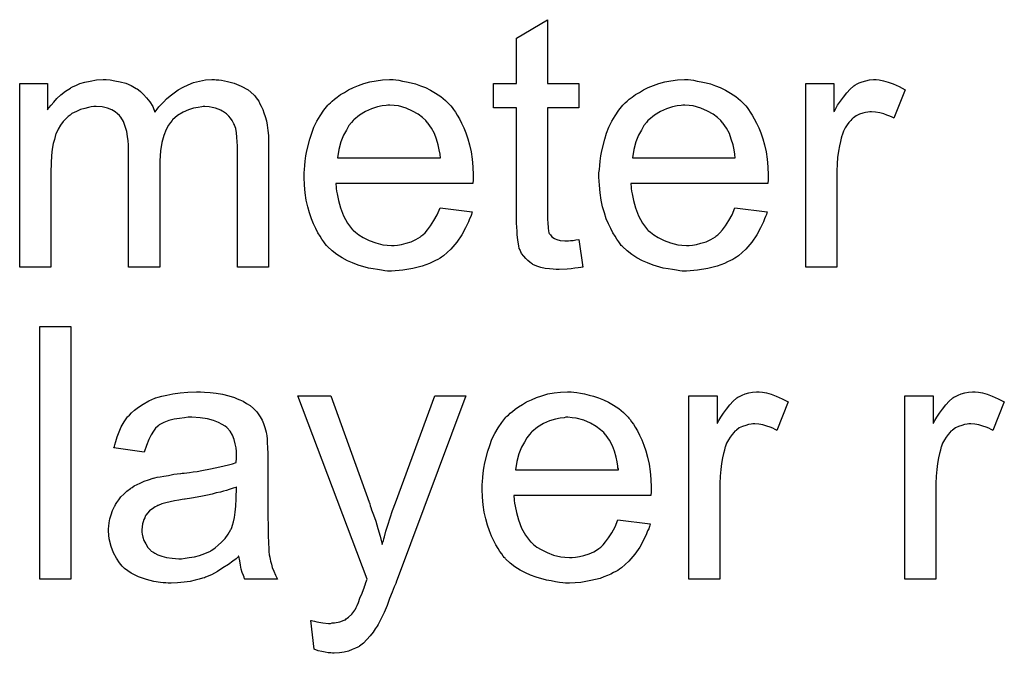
# Model space of a CAD drawing. Extents: x -1.5 to 9, y -3 to 5.
# Tile 301 of 368: x 5.361 to 5.673, y 1.05 to 1.25. Entities that reach past the tile are written whole.
import ezdxf

# ---------------------------------------------------------------- set-up
doc = ezdxf.new("R2010")
doc.units = 0
doc.layers.add('qfn16-30-34-a_mechanical_19', color=1, linetype='CONTINUOUS')

msp = doc.modelspace()

# ---------------------------------------------------------------- linework, layer by layer
at = {"layer": 'qfn16-30-34-a_mechanical_19', "color": 1}
for points in [[(5.527984, 1.229981), (5.537935, 1.229981), (5.537935, 1.222345), (5.527984, 1.222345), (5.527984, 1.188213), (5.527984, 1.187982), (5.527984, 1.187519), (5.527984, 1.186825), (5.5281, 1.186015), (5.528216, 1.184164), (5.528332, 1.183354), (5.528447, 1.182775), (5.528563, 1.182544), (5.52891, 1.182081), (5.529373, 1.181503), (5.530183, 1.180924), (5.530414, 1.180808), (5.530993, 1.180577), (5.532034, 1.180345), (5.533538, 1.18023), (5.534695, 1.18023), (5.535274, 1.180345), (5.536083, 1.180345), (5.537009, 1.180461), (5.537935, 1.180577), (5.539207, 1.171899), (5.538976, 1.171899), (5.538513, 1.171784), (5.537703, 1.171668), (5.536662, 1.171552), (5.535505, 1.171321), (5.534232, 1.171205), (5.531687, 1.17109), (5.530761, 1.17109), (5.529836, 1.171205), (5.528679, 1.171321), (5.52729, 1.171437), (5.525902, 1.171784), (5.524629, 1.172131), (5.523356, 1.172709), (5.523241, 1.172825), (5.522894, 1.173056), (5.522431, 1.173403), (5.521737, 1.173982), (5.521158, 1.174561), (5.520464, 1.17537), (5.51977, 1.17618), (5.519307, 1.177222), (5.519307, 1.177337), (5.519075, 1.1778), (5.51896, 1.17861), (5.518728, 1.179767), (5.518497, 1.181271), (5.518381, 1.182197), (5.518381, 1.183238), (5.518266, 1.184511), (5.51815, 1.185783), (5.51815, 1.187172), (5.51815, 1.188792), (5.51815, 1.222345), (5.510861, 1.222345), (5.510861, 1.229981), (5.51815, 1.229981), (5.51815, 1.244328), (5.527984, 1.250228), (5.527984, 1.229981)], [(5.42316, 1.231138), (5.42397, 1.231138), (5.42478, 1.231022), (5.426747, 1.230675), (5.428829, 1.230097), (5.431028, 1.229171), (5.433226, 1.228014), (5.435077, 1.226394), (5.435309, 1.226163), (5.435771, 1.225468), (5.436581, 1.224427), (5.436928, 1.223617), (5.437391, 1.222807), (5.437854, 1.221766), (5.438201, 1.220725), (5.438664, 1.219568), (5.439011, 1.218179), (5.439243, 1.216791), (5.439474, 1.215171), (5.439705, 1.213551), (5.439705, 1.2117), (5.439705, 1.171899), (5.429871, 1.171899), (5.429871, 1.208345), (5.429871, 1.208461), (5.429871, 1.208576), (5.429871, 1.209271), (5.429871, 1.210312), (5.429755, 1.211584), (5.429639, 1.212973), (5.429524, 1.214361), (5.429292, 1.21575), (5.428945, 1.216791), (5.428945, 1.216907), (5.428714, 1.217254), (5.428482, 1.217717), (5.428135, 1.218295), (5.427672, 1.218989), (5.427094, 1.219684), (5.4264, 1.220378), (5.425474, 1.221072), (5.425359, 1.221188), (5.425011, 1.221303), (5.424549, 1.221535), (5.423739, 1.221882), (5.422929, 1.222229), (5.421887, 1.22246), (5.420846, 1.222576), (5.419574, 1.222692), (5.418995, 1.222692), (5.418532, 1.222576), (5.417375, 1.22246), (5.415987, 1.222229), (5.414367, 1.22165), (5.412632, 1.220956), (5.410896, 1.219915), (5.409276, 1.218526), (5.40916, 1.218295), (5.408698, 1.217717), (5.408003, 1.216791), (5.407309, 1.215403), (5.406499, 1.213551), (5.405921, 1.211353), (5.405458, 1.208692), (5.405227, 1.205568), (5.405227, 1.171899), (5.395392, 1.171899), (5.395392, 1.209502), (5.395392, 1.209618), (5.395392, 1.209849), (5.395392, 1.21008), (5.395392, 1.210543), (5.395276, 1.211816), (5.395045, 1.213204), (5.394814, 1.214824), (5.394351, 1.216444), (5.393772, 1.217948), (5.392962, 1.219336), (5.392847, 1.219452), (5.3925, 1.219915), (5.391921, 1.220378), (5.391111, 1.221072), (5.39007, 1.22165), (5.388682, 1.222229), (5.387062, 1.222576), (5.385095, 1.222692), (5.384401, 1.222692), (5.383591, 1.222576), (5.382665, 1.22246), (5.381508, 1.222113), (5.38012, 1.221766), (5.378847, 1.221188), (5.377459, 1.220493), (5.377343, 1.220378), (5.37688, 1.220031), (5.376302, 1.219568), (5.375492, 1.218874), (5.374682, 1.217948), (5.373872, 1.216791), (5.373062, 1.215518), (5.372368, 1.214014), (5.372252, 1.213783), (5.372136, 1.213204), (5.371905, 1.212279), (5.371558, 1.211006), (5.371211, 1.209271), (5.37098, 1.207188), (5.370864, 1.204758), (5.370748, 1.201981), (5.370748, 1.171899), (5.360914, 1.171899), (5.360914, 1.229981), (5.369707, 1.229981), (5.369707, 1.22165), (5.369823, 1.221882), (5.37017, 1.222345), (5.370864, 1.223155), (5.371674, 1.22408), (5.372715, 1.225237), (5.373988, 1.226394), (5.375376, 1.227551), (5.376996, 1.228592), (5.377227, 1.228708), (5.377806, 1.229055), (5.378731, 1.229402), (5.380004, 1.229981), (5.381508, 1.230444), (5.383244, 1.230791), (5.385211, 1.231138), (5.387293, 1.231254), (5.388334, 1.231254), (5.389607, 1.231138), (5.390996, 1.230906), (5.392731, 1.230559), (5.394467, 1.230097), (5.396202, 1.229402), (5.397822, 1.228477), (5.398053, 1.228361), (5.398516, 1.228014), (5.39921, 1.227435), (5.400136, 1.22651), (5.401061, 1.225468), (5.402103, 1.224196), (5.403028, 1.222692), (5.403723, 1.220956), (5.403838, 1.221072), (5.40407, 1.221419), (5.404417, 1.221882), (5.404995, 1.222576), (5.40569, 1.223386), (5.406499, 1.224196), (5.407425, 1.225121), (5.408582, 1.226163), (5.409855, 1.227088), (5.411127, 1.228014), (5.412632, 1.228824), (5.414251, 1.229634), (5.415987, 1.230328), (5.417838, 1.230791), (5.419689, 1.231138), (5.421772, 1.231254), (5.422582, 1.231254), (5.42316, 1.231138)], [(5.479969, 1.231138), (5.480895, 1.231022), (5.482051, 1.230791), (5.483324, 1.230559), (5.484828, 1.230212), (5.486217, 1.229865), (5.487837, 1.229287), (5.489341, 1.228708), (5.49096, 1.227898), (5.49258, 1.226973), (5.4942, 1.225931), (5.495704, 1.224659), (5.497092, 1.22327), (5.497208, 1.223155), (5.49744, 1.222923), (5.497787, 1.22246), (5.498249, 1.221766), (5.498828, 1.220956), (5.499407, 1.220031), (5.500101, 1.218874), (5.500795, 1.217485), (5.501489, 1.215981), (5.502183, 1.214361), (5.502762, 1.21251), (5.50334, 1.210543), (5.503803, 1.208345), (5.50415, 1.206031), (5.504382, 1.203601), (5.504497, 1.20094), (5.504497, 1.200824), (5.504497, 1.200362), (5.504497, 1.199552), (5.504382, 1.198395), (5.460994, 1.198395), (5.460994, 1.198279), (5.460994, 1.197932), (5.46111, 1.197469), (5.46111, 1.196775), (5.461225, 1.195965), (5.461457, 1.195039), (5.461804, 1.192957), (5.462498, 1.190643), (5.463424, 1.188097), (5.464697, 1.185783), (5.466316, 1.183701), (5.466432, 1.183701), (5.466548, 1.183469), (5.467242, 1.182891), (5.468283, 1.182081), (5.469672, 1.181271), (5.471523, 1.180345), (5.473605, 1.179536), (5.475919, 1.178957), (5.477192, 1.178841), (5.478581, 1.178726), (5.479506, 1.178726), (5.480547, 1.178841), (5.48182, 1.179073), (5.483208, 1.17942), (5.484828, 1.179883), (5.486332, 1.180577), (5.487837, 1.181503), (5.487952, 1.181618), (5.488531, 1.182081), (5.489225, 1.182775), (5.490035, 1.183701), (5.49096, 1.184974), (5.492002, 1.186593), (5.493043, 1.188445), (5.493969, 1.190643), (5.50415, 1.18937), (5.50415, 1.189254), (5.504034, 1.189023), (5.503919, 1.18856), (5.503687, 1.187866), (5.50334, 1.187172), (5.502993, 1.186246), (5.502068, 1.184279), (5.500911, 1.182081), (5.499291, 1.179767), (5.49744, 1.177569), (5.495126, 1.175486), (5.49501, 1.175486), (5.494779, 1.175255), (5.494431, 1.175023), (5.493969, 1.174676), (5.493274, 1.174329), (5.49258, 1.173982), (5.491655, 1.173519), (5.490613, 1.173056), (5.489456, 1.172594), (5.488299, 1.172131), (5.485407, 1.171437), (5.482167, 1.170858), (5.478581, 1.170627), (5.477308, 1.170627), (5.476498, 1.170742), (5.475457, 1.170858), (5.474184, 1.17109), (5.472796, 1.171321), (5.471291, 1.171552), (5.468052, 1.172478), (5.466316, 1.173172), (5.464697, 1.173866), (5.462961, 1.174792), (5.461341, 1.175833), (5.459837, 1.17699), (5.458333, 1.178379), (5.458217, 1.178494), (5.457986, 1.178726), (5.457639, 1.179188), (5.457176, 1.179883), (5.456597, 1.180693), (5.456019, 1.181618), (5.455325, 1.182775), (5.454631, 1.184048), (5.453936, 1.185552), (5.453242, 1.187172), (5.452664, 1.189023), (5.452085, 1.19099), (5.451622, 1.193072), (5.451275, 1.195387), (5.451044, 1.197816), (5.450928, 1.200362), (5.450928, 1.200477), (5.450928, 1.201056), (5.450928, 1.20175), (5.451044, 1.202791), (5.45116, 1.204064), (5.451275, 1.205452), (5.451507, 1.207072), (5.451854, 1.208692), (5.452779, 1.212394), (5.453358, 1.214246), (5.454052, 1.216213), (5.454978, 1.218064), (5.456019, 1.219799), (5.457176, 1.221535), (5.458449, 1.223155), (5.458564, 1.22327), (5.458796, 1.223502), (5.459259, 1.223849), (5.459837, 1.224427), (5.460531, 1.225006), (5.461457, 1.2257), (5.462498, 1.22651), (5.463771, 1.227204), (5.465044, 1.228014), (5.466548, 1.228708), (5.468167, 1.229402), (5.469903, 1.229981), (5.471754, 1.230559), (5.473721, 1.230906), (5.475804, 1.231138), (5.478002, 1.231254), (5.479159, 1.231254), (5.479969, 1.231138)], [(5.573339, 1.231138), (5.574264, 1.231022), (5.575421, 1.230791), (5.576694, 1.230559), (5.578198, 1.230212), (5.579587, 1.229865), (5.581206, 1.229287), (5.582711, 1.228708), (5.58433, 1.227898), (5.58595, 1.226973), (5.58757, 1.225931), (5.589074, 1.224659), (5.590462, 1.22327), (5.590578, 1.223155), (5.59081, 1.222923), (5.591157, 1.22246), (5.591619, 1.221766), (5.592198, 1.220956), (5.592776, 1.220031), (5.593471, 1.218874), (5.594165, 1.217485), (5.594859, 1.215981), (5.595553, 1.214361), (5.596132, 1.21251), (5.59671, 1.210543), (5.597173, 1.208345), (5.59752, 1.206031), (5.597752, 1.203601), (5.597867, 1.20094), (5.597867, 1.200824), (5.597867, 1.200362), (5.597867, 1.199552), (5.597752, 1.198395), (5.554364, 1.198395), (5.554364, 1.198279), (5.554364, 1.197932), (5.55448, 1.197469), (5.55448, 1.196775), (5.554595, 1.195965), (5.554827, 1.195039), (5.555174, 1.192957), (5.555868, 1.190643), (5.556794, 1.188097), (5.558066, 1.185783), (5.559686, 1.183701), (5.559802, 1.183701), (5.559918, 1.183469), (5.560612, 1.182891), (5.561653, 1.182081), (5.563042, 1.181271), (5.564893, 1.180345), (5.566975, 1.179536), (5.569289, 1.178957), (5.570562, 1.178841), (5.57195, 1.178726), (5.572876, 1.178726), (5.573917, 1.178841), (5.57519, 1.179073), (5.576578, 1.17942), (5.578198, 1.179883), (5.579702, 1.180577), (5.581206, 1.181503), (5.581322, 1.181618), (5.581901, 1.182081), (5.582595, 1.182775), (5.583405, 1.183701), (5.58433, 1.184974), (5.585372, 1.186593), (5.586413, 1.188445), (5.587338, 1.190643), (5.59752, 1.18937), (5.59752, 1.189254), (5.597404, 1.189023), (5.597289, 1.18856), (5.597057, 1.187866), (5.59671, 1.187172), (5.596363, 1.186246), (5.595438, 1.184279), (5.59428, 1.182081), (5.592661, 1.179767), (5.59081, 1.177569), (5.588495, 1.175486), (5.58838, 1.175486), (5.588148, 1.175255), (5.587801, 1.175023), (5.587338, 1.174676), (5.586644, 1.174329), (5.58595, 1.173982), (5.585025, 1.173519), (5.583983, 1.173056), (5.582826, 1.172594), (5.581669, 1.172131), (5.578777, 1.171437), (5.575537, 1.170858), (5.57195, 1.170627), (5.570678, 1.170627), (5.569868, 1.170742), (5.568827, 1.170858), (5.567554, 1.17109), (5.566165, 1.171321), (5.564661, 1.171552), (5.561422, 1.172478), (5.559686, 1.173172), (5.558066, 1.173866), (5.556331, 1.174792), (5.554711, 1.175833), (5.553207, 1.17699), (5.551703, 1.178379), (5.551587, 1.178494), (5.551356, 1.178726), (5.551009, 1.179188), (5.550546, 1.179883), (5.549967, 1.180693), (5.549389, 1.181618), (5.548695, 1.182775), (5.548001, 1.184048), (5.547306, 1.185552), (5.546612, 1.187172), (5.546034, 1.189023), (5.545455, 1.19099), (5.544992, 1.193072), (5.544645, 1.195387), (5.544414, 1.197816), (5.544298, 1.200362), (5.544298, 1.200477), (5.544298, 1.201056), (5.544298, 1.20175), (5.544414, 1.202791), (5.544529, 1.204064), (5.544645, 1.205452), (5.544877, 1.207072), (5.545224, 1.208692), (5.546149, 1.212394), (5.546728, 1.214246), (5.547422, 1.216213), (5.548348, 1.218064), (5.549389, 1.219799), (5.550546, 1.221535), (5.551819, 1.223155), (5.551934, 1.22327), (5.552166, 1.223502), (5.552628, 1.223849), (5.553207, 1.224427), (5.553901, 1.225006), (5.554827, 1.2257), (5.555868, 1.22651), (5.557141, 1.227204), (5.558413, 1.228014), (5.559918, 1.228708), (5.561537, 1.229402), (5.563273, 1.229981), (5.565124, 1.230559), (5.567091, 1.230906), (5.569174, 1.231138), (5.571372, 1.231254), (5.572529, 1.231254), (5.573339, 1.231138)], [(5.63304, 1.231138), (5.634313, 1.230906), (5.635817, 1.230444), (5.637437, 1.229865), (5.639288, 1.229055), (5.641255, 1.228014), (5.637668, 1.218989), (5.637552, 1.219105), (5.63709, 1.219336), (5.636395, 1.219684), (5.63547, 1.220031), (5.634428, 1.220378), (5.633156, 1.220725), (5.631883, 1.220956), (5.63061, 1.221072), (5.630032, 1.221072), (5.629453, 1.220956), (5.628643, 1.220841), (5.627833, 1.220609), (5.626792, 1.220262), (5.625751, 1.219799), (5.624825, 1.219105), (5.62471, 1.218989), (5.624363, 1.218758), (5.624015, 1.218295), (5.623437, 1.217717), (5.622858, 1.216907), (5.62228, 1.215981), (5.621701, 1.21494), (5.621239, 1.213667), (5.621123, 1.213436), (5.621007, 1.212742), (5.620776, 1.2117), (5.620429, 1.210312), (5.620082, 1.208576), (5.61985, 1.206609), (5.619734, 1.204527), (5.619619, 1.202213), (5.619619, 1.171899), (5.609784, 1.171899), (5.609784, 1.229981), (5.618693, 1.229981), (5.618693, 1.221188), (5.618809, 1.221303), (5.619272, 1.222113), (5.61985, 1.223155), (5.620776, 1.224427), (5.621701, 1.2257), (5.622743, 1.227088), (5.623784, 1.228245), (5.624825, 1.229171), (5.624941, 1.229287), (5.625288, 1.229518), (5.625982, 1.229865), (5.626676, 1.230212), (5.627602, 1.230559), (5.628759, 1.230906), (5.629916, 1.231138), (5.631189, 1.231254), (5.631999, 1.231254), (5.63304, 1.231138)], [(5.478118, 1.223155), (5.477423, 1.223155), (5.476961, 1.223039), (5.475688, 1.222923), (5.474184, 1.222576), (5.472333, 1.221997), (5.470366, 1.221188), (5.468515, 1.220031), (5.466663, 1.218526), (5.466432, 1.218295), (5.465969, 1.217717), (5.465159, 1.216675), (5.464349, 1.215287), (5.463424, 1.213667), (5.462614, 1.211584), (5.46192, 1.209155), (5.461573, 1.206494), (5.494084, 1.206494), (5.494084, 1.206609), (5.494084, 1.206841), (5.493969, 1.207188), (5.493969, 1.207651), (5.493737, 1.209039), (5.49339, 1.210543), (5.492812, 1.212394), (5.492233, 1.21413), (5.491307, 1.215865), (5.490266, 1.21737), (5.490266, 1.217485), (5.490035, 1.217601), (5.489456, 1.218295), (5.488415, 1.219221), (5.487027, 1.220262), (5.485291, 1.221303), (5.483208, 1.222229), (5.480779, 1.222923), (5.479506, 1.223039), (5.478118, 1.223155)], [(5.571488, 1.223155), (5.570793, 1.223155), (5.570331, 1.223039), (5.569058, 1.222923), (5.567554, 1.222576), (5.565703, 1.221997), (5.563736, 1.221188), (5.561885, 1.220031), (5.560033, 1.218526), (5.559802, 1.218295), (5.559339, 1.217717), (5.558529, 1.216675), (5.557719, 1.215287), (5.556794, 1.213667), (5.555984, 1.211584), (5.55529, 1.209155), (5.554943, 1.206494), (5.587454, 1.206494), (5.587454, 1.206609), (5.587454, 1.206841), (5.587338, 1.207188), (5.587338, 1.207651), (5.587107, 1.209039), (5.58676, 1.210543), (5.586181, 1.212394), (5.585603, 1.21413), (5.584677, 1.215865), (5.583636, 1.21737), (5.583636, 1.217485), (5.583405, 1.217601), (5.582826, 1.218295), (5.581785, 1.219221), (5.580396, 1.220262), (5.578661, 1.221303), (5.576578, 1.222229), (5.574149, 1.222923), (5.572876, 1.223039), (5.571488, 1.223155)], [(5.377112, 1.073045), (5.367277, 1.073045), (5.367277, 1.15311), (5.377112, 1.15311), (5.377112, 1.073045)], [(5.419458, 1.132284), (5.421193, 1.132168), (5.42316, 1.131937), (5.425127, 1.13159), (5.427094, 1.131127), (5.428945, 1.130548), (5.429177, 1.130432), (5.429755, 1.130201), (5.430565, 1.129854), (5.431606, 1.129391), (5.432763, 1.128697), (5.43392, 1.128003), (5.434962, 1.127077), (5.435887, 1.126152), (5.436003, 1.126036), (5.436234, 1.125689), (5.436581, 1.12511), (5.437044, 1.124416), (5.437623, 1.123375), (5.438086, 1.122333), (5.438548, 1.121061), (5.438895, 1.119557), (5.438895, 1.119441), (5.439011, 1.119094), (5.439127, 1.1184), (5.439243, 1.117474), (5.439243, 1.116201), (5.439358, 1.114697), (5.439474, 1.11273), (5.439474, 1.110532), (5.439474, 1.097342), (5.439474, 1.097227), (5.439474, 1.096764), (5.439474, 1.09607), (5.439474, 1.095144), (5.439474, 1.094103), (5.439474, 1.09283), (5.43959, 1.090053), (5.43959, 1.087161), (5.439705, 1.084268), (5.439821, 1.082995), (5.439821, 1.081839), (5.439937, 1.080797), (5.440052, 1.079987), (5.440052, 1.079872), (5.440168, 1.079409), (5.440284, 1.078715), (5.440631, 1.077789), (5.440862, 1.076748), (5.441325, 1.075591), (5.441904, 1.074318), (5.442482, 1.073045), (5.432185, 1.073045), (5.432069, 1.073161), (5.431953, 1.073624), (5.431722, 1.074202), (5.431375, 1.075128), (5.431028, 1.076169), (5.430796, 1.077442), (5.430565, 1.07883), (5.430334, 1.080334), (5.430218, 1.080334), (5.430102, 1.080103), (5.429408, 1.079524), (5.428367, 1.078715), (5.426978, 1.077673), (5.425243, 1.076632), (5.423507, 1.075475), (5.421656, 1.074434), (5.419689, 1.073624), (5.419458, 1.073508), (5.418764, 1.073392), (5.417722, 1.073045), (5.41645, 1.072698), (5.41483, 1.072351), (5.412979, 1.07212), (5.410896, 1.071888), (5.408813, 1.071773), (5.407888, 1.071773), (5.407194, 1.071888), (5.406384, 1.071888), (5.405458, 1.072004), (5.403376, 1.072351), (5.401061, 1.07293), (5.398516, 1.073739), (5.396202, 1.074897), (5.394119, 1.076401), (5.393888, 1.076632), (5.39331, 1.07721), (5.3925, 1.078252), (5.391574, 1.07964), (5.390649, 1.081376), (5.389839, 1.083343), (5.38926, 1.085772), (5.389144, 1.086929), (5.389029, 1.088318), (5.389029, 1.088549), (5.389029, 1.089012), (5.389144, 1.089822), (5.38926, 1.090863), (5.389492, 1.092136), (5.389839, 1.093409), (5.390301, 1.094797), (5.39088, 1.09607), (5.390996, 1.096185), (5.391227, 1.096648), (5.39169, 1.097342), (5.392268, 1.098152), (5.392962, 1.099078), (5.393888, 1.100003), (5.394814, 1.100929), (5.395971, 1.101739), (5.396086, 1.101855), (5.396549, 1.102086), (5.397128, 1.102549), (5.398053, 1.103012), (5.399095, 1.103474), (5.400367, 1.104053), (5.40164, 1.104516), (5.403144, 1.104978), (5.40326, 1.104978), (5.403723, 1.105094), (5.404417, 1.105326), (5.405342, 1.105441), (5.406499, 1.105673), (5.408003, 1.105904), (5.409739, 1.106251), (5.411822, 1.106483), (5.411937, 1.106483), (5.4124, 1.106598), (5.412979, 1.106598), (5.413788, 1.106714), (5.414714, 1.10683), (5.415871, 1.107061), (5.417144, 1.107177), (5.418532, 1.107408), (5.421309, 1.107987), (5.424317, 1.108565), (5.426978, 1.109259), (5.428251, 1.109607), (5.429408, 1.109954), (5.429408, 1.110069), (5.429408, 1.110301), (5.429524, 1.110995), (5.429524, 1.111805), (5.429524, 1.112268), (5.429524, 1.112499), (5.429524, 1.112615), (5.429524, 1.11273), (5.429524, 1.113425), (5.429408, 1.114582), (5.429177, 1.115854), (5.428829, 1.117243), (5.428251, 1.118631), (5.427557, 1.119904), (5.426631, 1.120945), (5.426516, 1.121061), (5.425937, 1.121524), (5.425011, 1.121986), (5.423854, 1.122681), (5.422235, 1.123259), (5.420383, 1.123838), (5.418069, 1.124185), (5.415408, 1.1243), (5.414251, 1.1243), (5.413094, 1.124185), (5.411475, 1.123953), (5.409855, 1.123722), (5.408119, 1.123259), (5.406499, 1.122681), (5.405111, 1.121871), (5.404995, 1.121755), (5.404533, 1.121408), (5.403954, 1.120829), (5.40326, 1.119904), (5.402566, 1.118747), (5.401756, 1.117243), (5.401061, 1.115391), (5.400367, 1.113309), (5.390764, 1.114582), (5.390764, 1.114697), (5.39088, 1.114813), (5.39088, 1.11516), (5.390996, 1.115623), (5.391343, 1.116664), (5.391806, 1.118168), (5.392384, 1.119672), (5.393078, 1.121292), (5.394004, 1.122912), (5.395045, 1.124416), (5.395161, 1.124532), (5.395624, 1.124995), (5.396318, 1.125689), (5.397243, 1.126614), (5.398516, 1.12754), (5.40002, 1.128466), (5.401756, 1.129507), (5.403723, 1.130317), (5.403838, 1.130317), (5.403954, 1.130432), (5.404301, 1.130548), (5.404764, 1.130664), (5.405921, 1.131011), (5.407541, 1.131358), (5.409392, 1.131705), (5.411706, 1.132052), (5.414136, 1.132284), (5.416912, 1.132399), (5.418185, 1.132399), (5.419458, 1.132284)], [(5.536315, 1.132284), (5.53724, 1.132168), (5.538397, 1.131937), (5.53967, 1.131705), (5.541174, 1.131358), (5.542563, 1.131011), (5.544182, 1.130432), (5.545686, 1.129854), (5.547306, 1.129044), (5.548926, 1.128119), (5.550546, 1.127077), (5.55205, 1.125804), (5.553438, 1.124416), (5.553554, 1.1243), (5.553785, 1.124069), (5.554133, 1.123606), (5.554595, 1.122912), (5.555174, 1.122102), (5.555752, 1.121177), (5.556447, 1.12002), (5.557141, 1.118631), (5.557835, 1.117127), (5.558529, 1.115507), (5.559108, 1.113656), (5.559686, 1.111689), (5.560149, 1.109491), (5.560496, 1.107177), (5.560727, 1.104747), (5.560843, 1.102086), (5.560843, 1.10197), (5.560843, 1.101507), (5.560843, 1.100698), (5.560727, 1.099541), (5.51734, 1.099541), (5.51734, 1.099425), (5.51734, 1.099078), (5.517456, 1.098615), (5.517456, 1.097921), (5.517571, 1.097111), (5.517803, 1.096185), (5.51815, 1.094103), (5.518844, 1.091789), (5.51977, 1.089243), (5.521042, 1.086929), (5.522662, 1.084847), (5.522778, 1.084847), (5.522894, 1.084615), (5.523588, 1.084037), (5.524629, 1.083227), (5.526017, 1.082417), (5.527869, 1.081491), (5.529951, 1.080681), (5.532265, 1.080103), (5.533538, 1.079987), (5.534926, 1.079872), (5.535852, 1.079872), (5.536893, 1.079987), (5.538166, 1.080219), (5.539554, 1.080566), (5.541174, 1.081029), (5.542678, 1.081723), (5.544182, 1.082648), (5.544298, 1.082764), (5.544877, 1.083227), (5.545571, 1.083921), (5.546381, 1.084847), (5.547306, 1.086119), (5.548348, 1.087739), (5.549389, 1.08959), (5.550315, 1.091789), (5.560496, 1.090516), (5.560496, 1.0904), (5.56038, 1.090169), (5.560265, 1.089706), (5.560033, 1.089012), (5.559686, 1.088318), (5.559339, 1.087392), (5.558413, 1.085425), (5.557257, 1.083227), (5.555637, 1.080913), (5.553785, 1.078715), (5.551471, 1.076632), (5.551356, 1.076632), (5.551124, 1.076401), (5.550777, 1.076169), (5.550315, 1.075822), (5.54962, 1.075475), (5.548926, 1.075128), (5.548001, 1.074665), (5.546959, 1.074202), (5.545802, 1.073739), (5.544645, 1.073277), (5.541753, 1.072582), (5.538513, 1.072004), (5.534926, 1.071773), (5.533654, 1.071773), (5.532844, 1.071888), (5.531802, 1.072004), (5.53053, 1.072235), (5.529141, 1.072467), (5.527637, 1.072698), (5.524398, 1.073624), (5.522662, 1.074318), (5.521042, 1.075012), (5.519307, 1.075938), (5.517687, 1.076979), (5.516183, 1.078136), (5.514679, 1.079524), (5.514563, 1.07964), (5.514332, 1.079872), (5.513985, 1.080334), (5.513522, 1.081029), (5.512943, 1.081839), (5.512365, 1.082764), (5.511671, 1.083921), (5.510976, 1.085194), (5.510282, 1.086698), (5.509588, 1.088318), (5.50901, 1.090169), (5.508431, 1.092136), (5.507968, 1.094218), (5.507621, 1.096532), (5.50739, 1.098962), (5.507274, 1.101507), (5.507274, 1.101623), (5.507274, 1.102202), (5.507274, 1.102896), (5.50739, 1.103937), (5.507506, 1.10521), (5.507621, 1.106598), (5.507853, 1.108218), (5.5082, 1.109838), (5.509125, 1.11354), (5.509704, 1.115391), (5.510398, 1.117358), (5.511324, 1.11921), (5.512365, 1.120945), (5.513522, 1.122681), (5.514795, 1.1243), (5.51491, 1.124416), (5.515142, 1.124648), (5.515605, 1.124995), (5.516183, 1.125573), (5.516877, 1.126152), (5.517803, 1.126846), (5.518844, 1.127656), (5.520117, 1.12835), (5.52139, 1.12916), (5.522894, 1.129854), (5.524513, 1.130548), (5.526249, 1.131127), (5.5281, 1.131705), (5.530067, 1.132052), (5.53215, 1.132284), (5.534348, 1.132399), (5.535505, 1.132399), (5.536315, 1.132284)], [(5.596016, 1.132284), (5.597289, 1.132052), (5.598793, 1.13159), (5.600413, 1.131011), (5.602264, 1.130201), (5.604231, 1.12916), (5.600644, 1.120135), (5.600528, 1.120251), (5.600065, 1.120482), (5.599371, 1.120829), (5.598446, 1.121177), (5.597404, 1.121524), (5.596132, 1.121871), (5.594859, 1.122102), (5.593586, 1.122218), (5.593008, 1.122218), (5.592429, 1.122102), (5.591619, 1.121986), (5.59081, 1.121755), (5.589768, 1.121408), (5.588727, 1.120945), (5.587801, 1.120251), (5.587686, 1.120135), (5.587338, 1.119904), (5.586991, 1.119441), (5.586413, 1.118862), (5.585834, 1.118053), (5.585256, 1.117127), (5.584677, 1.116086), (5.584215, 1.114813), (5.584099, 1.114582), (5.583983, 1.113887), (5.583752, 1.112846), (5.583405, 1.111458), (5.583058, 1.109722), (5.582826, 1.107755), (5.582711, 1.105673), (5.582595, 1.103359), (5.582595, 1.073045), (5.57276, 1.073045), (5.57276, 1.131127), (5.581669, 1.131127), (5.581669, 1.122333), (5.581785, 1.122449), (5.582248, 1.123259), (5.582826, 1.1243), (5.583752, 1.125573), (5.584677, 1.126846), (5.585719, 1.128234), (5.58676, 1.129391), (5.587801, 1.130317), (5.587917, 1.130432), (5.588264, 1.130664), (5.588958, 1.131011), (5.589653, 1.131358), (5.590578, 1.131705), (5.591735, 1.132052), (5.592892, 1.132284), (5.594165, 1.132399), (5.594975, 1.132399), (5.596016, 1.132284)], [(5.664395, 1.132284), (5.665667, 1.132052), (5.667172, 1.13159), (5.668791, 1.131011), (5.670642, 1.130201), (5.672609, 1.12916), (5.669023, 1.120135), (5.668907, 1.120251), (5.668444, 1.120482), (5.66775, 1.12083), (5.666824, 1.121177), (5.665783, 1.121524), (5.66451, 1.121871), (5.663238, 1.122102), (5.661965, 1.122218), (5.661386, 1.122218), (5.660808, 1.122102), (5.659998, 1.121986), (5.659188, 1.121755), (5.658147, 1.121408), (5.657106, 1.120945), (5.65618, 1.120251), (5.656064, 1.120135), (5.655717, 1.119904), (5.65537, 1.119441), (5.654792, 1.118862), (5.654213, 1.118053), (5.653635, 1.117127), (5.653056, 1.116086), (5.652593, 1.114813), (5.652478, 1.114582), (5.652362, 1.113887), (5.652131, 1.112846), (5.651783, 1.111458), (5.651436, 1.109722), (5.651205, 1.107755), (5.651089, 1.105673), (5.650974, 1.103359), (5.650974, 1.073045), (5.641139, 1.073045), (5.641139, 1.131127), (5.650048, 1.131127), (5.650048, 1.122333), (5.650164, 1.122449), (5.650626, 1.123259), (5.651205, 1.1243), (5.652131, 1.125573), (5.653056, 1.126846), (5.654097, 1.128234), (5.655139, 1.129391), (5.65618, 1.130317), (5.656296, 1.130432), (5.656643, 1.130664), (5.657337, 1.131011), (5.658031, 1.131358), (5.658957, 1.131705), (5.660114, 1.132052), (5.661271, 1.132284), (5.662543, 1.132399), (5.663353, 1.132399), (5.664395, 1.132284)], [(5.480085, 1.07212), (5.480085, 1.072004), (5.479969, 1.071657), (5.479738, 1.071194), (5.479506, 1.070616), (5.479159, 1.069806), (5.478812, 1.06888), (5.478002, 1.066913), (5.477192, 1.064715), (5.476266, 1.062517), (5.475341, 1.06055), (5.474878, 1.05974), (5.474531, 1.05893), (5.474415, 1.058698), (5.474068, 1.05812), (5.47349, 1.05731), (5.472796, 1.056269), (5.47187, 1.055112), (5.470829, 1.053955), (5.469787, 1.052798), (5.468515, 1.051872), (5.468399, 1.051756), (5.467936, 1.051525), (5.467242, 1.051178), (5.466201, 1.050715), (5.465044, 1.050252), (5.463655, 1.049905), (5.462151, 1.049674), (5.460416, 1.049558), (5.459953, 1.049558), (5.459374, 1.049674), (5.458564, 1.049674), (5.457639, 1.049905), (5.456597, 1.050137), (5.45544, 1.050368), (5.454168, 1.050831), (5.453127, 1.059971), (5.453242, 1.059971), (5.453705, 1.059855), (5.454283, 1.05974), (5.454978, 1.059508), (5.456829, 1.059161), (5.45868, 1.059046), (5.459259, 1.059046), (5.459837, 1.059161), (5.460531, 1.059161), (5.462267, 1.059508), (5.463077, 1.059855), (5.463887, 1.060203), (5.464002, 1.060203), (5.464234, 1.060434), (5.464581, 1.060665), (5.465044, 1.061013), (5.466085, 1.061938), (5.467011, 1.063211), (5.467011, 1.063326), (5.467242, 1.063558), (5.467473, 1.064021), (5.467705, 1.064715), (5.468167, 1.06564), (5.46863, 1.067029), (5.469324, 1.068649), (5.470019, 1.070616), (5.470019, 1.070731), (5.47025, 1.071194), (5.470481, 1.072004), (5.470944, 1.073045), (5.448961, 1.131127), (5.459374, 1.131127), (5.471523, 1.097458), (5.471523, 1.097342), (5.471639, 1.097227), (5.471754, 1.09688), (5.47187, 1.096301), (5.472101, 1.095723), (5.472333, 1.095028), (5.472911, 1.093409), (5.473605, 1.091442), (5.4743, 1.089128), (5.474994, 1.086698), (5.475688, 1.084037), (5.475688, 1.084152), (5.475804, 1.084384), (5.475919, 1.084731), (5.476035, 1.085194), (5.476151, 1.085772), (5.476382, 1.086466), (5.476845, 1.088202), (5.477423, 1.090169), (5.478233, 1.092483), (5.478928, 1.094797), (5.479853, 1.097227), (5.492349, 1.131127), (5.502183, 1.131127), (5.480085, 1.07212)], [(5.534464, 1.1243), (5.533769, 1.1243), (5.533307, 1.124185), (5.532034, 1.124069), (5.53053, 1.123722), (5.528679, 1.123143), (5.526712, 1.122333), (5.52486, 1.121177), (5.523009, 1.119672), (5.522778, 1.119441), (5.522315, 1.118862), (5.521505, 1.117821), (5.520695, 1.116433), (5.51977, 1.114813), (5.51896, 1.11273), (5.518266, 1.110301), (5.517918, 1.10764), (5.55043, 1.10764), (5.55043, 1.107755), (5.55043, 1.107987), (5.550315, 1.108334), (5.550315, 1.108797), (5.550083, 1.110185), (5.549736, 1.111689), (5.549158, 1.11354), (5.548579, 1.115276), (5.547653, 1.117011), (5.546612, 1.118515), (5.546612, 1.118631), (5.546381, 1.118747), (5.545802, 1.119441), (5.544761, 1.120367), (5.543373, 1.121408), (5.541637, 1.122449), (5.539554, 1.123375), (5.537125, 1.124069), (5.535852, 1.124185), (5.534464, 1.1243)], [(5.429524, 1.102202), (5.429408, 1.102202), (5.429292, 1.102086), (5.428945, 1.10197), (5.428482, 1.101855), (5.427904, 1.101623), (5.42721, 1.101392), (5.4264, 1.10116), (5.425474, 1.100929), (5.424433, 1.100582), (5.42316, 1.100351), (5.421887, 1.100003), (5.420383, 1.099656), (5.418764, 1.099309), (5.417144, 1.098962), (5.415293, 1.098731), (5.413326, 1.098384), (5.413094, 1.098384), (5.4124, 1.098268), (5.411243, 1.098036), (5.40997, 1.097805), (5.408582, 1.097574), (5.407194, 1.097227), (5.405921, 1.09688), (5.404764, 1.096417), (5.404648, 1.096417), (5.404301, 1.096185), (5.403838, 1.095954), (5.403376, 1.095607), (5.401987, 1.094681), (5.40083, 1.093293), (5.40083, 1.093177), (5.400599, 1.092946), (5.400483, 1.092483), (5.400252, 1.091904), (5.40002, 1.09121), (5.399789, 1.090516), (5.399673, 1.08959), (5.399557, 1.088665), (5.399557, 1.088549), (5.399557, 1.087971), (5.399673, 1.087276), (5.399904, 1.086351), (5.400252, 1.08531), (5.40083, 1.084268), (5.401524, 1.083111), (5.40245, 1.08207), (5.402566, 1.081954), (5.403028, 1.081723), (5.403723, 1.08126), (5.404648, 1.080797), (5.405921, 1.080334), (5.407425, 1.079872), (5.40916, 1.07964), (5.411243, 1.079524), (5.412169, 1.079524), (5.413326, 1.07964), (5.414598, 1.079872), (5.416218, 1.080103), (5.417838, 1.080566), (5.419574, 1.081144), (5.421309, 1.081954), (5.42154, 1.08207), (5.422003, 1.082417), (5.422813, 1.082995), (5.423739, 1.083805), (5.42478, 1.084731), (5.425937, 1.085888), (5.426863, 1.087276), (5.427788, 1.088781), (5.427904, 1.088896), (5.42802, 1.089359), (5.428251, 1.090169), (5.428598, 1.09121), (5.428945, 1.092599), (5.429177, 1.094218), (5.429292, 1.096185), (5.429408, 1.098499), (5.429524, 1.102202)]]:
    msp.add_lwpolyline(points, dxfattribs=at)

doc.saveas('drawing.dxf')
